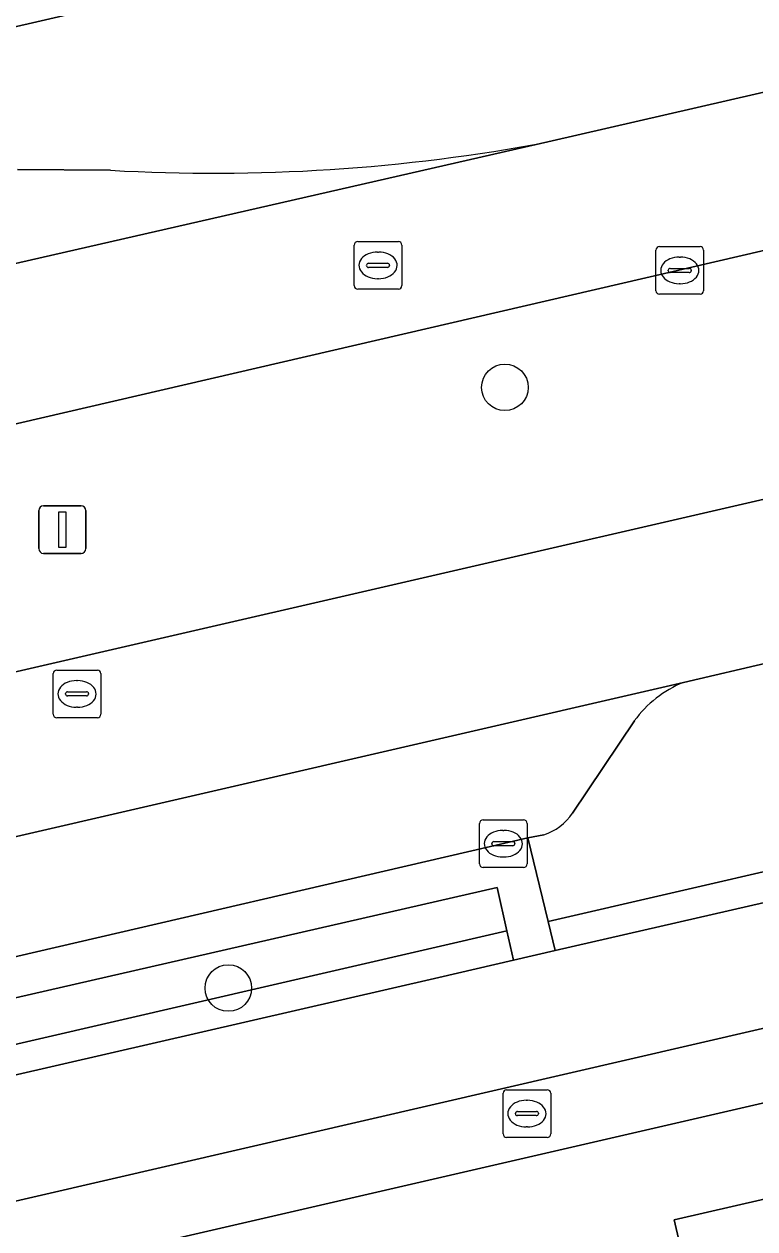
# Model space of a CAD drawing. Extents: x 156412 to 157779, y 382335 to 383768.
# Drawn here: x 156780.58 to 156795.93, y 382923.07 to 382948.39 of the extents above; entities that cross this region are included whole.
import ezdxf

# ---------------------------------------------------------------- set-up
doc = ezdxf.new("R2010")
doc.units = 0
for name, color, linetype in [('IMGEO_Berm_groen', 7, 'Continuous'), ('IMGEO_Boom', 7, 'Continuous'), ('IMGEO_Brandkraan', 7, 'Continuous'), ('IMGEO_Erf', 7, 'Continuous'), ('IMGEO_Fietspad_gesloten', 7, 'Continuous'), ('IMGEO_Groenvoorziening', 7, 'Continuous'), ('IMGEO_Haag', 7, 'Continuous'), ('IMGEO_Kolk', 7, 'Continuous'), ('IMGEO_Lichtmast', 7, 'Continuous'), ('IMGEO_OVBaan_gesloten', 7, 'Continuous'), ('IMGEO_Pand', 7, 'Continuous'), ('IMGEO_Parkeervlak_open', 7, 'Continuous'), ('IMGEO_Rijbaan_regionaal_gesloten', 7, 'Continuous'), ('IMGEO_Rioolput', 7, 'Continuous'), ('IMGEO_Voetpad_open', 7, 'Continuous')]:
    doc.layers.add(name, color=color, linetype=linetype)

msp = doc.modelspace()

# ---------------------------------------------------------------- linework, layer by layer
at = {"layer": 'IMGEO_Berm_groen'}
for points in [[(156791.582, 382945.908), (156800.991, 382948.075), (156803.718, 382948.695), (156802.647, 382953.479), (156801.108, 382953.123), (156786.064, 382949.639), (156783.248, 382948.991), (156722.017, 382934.891), (156732.146, 382935.52), (156770.193, 382944.295)], [(156802.928, 382939.975), (156805.571, 382940.585), (156804.396, 382945.536), (156802.141, 382944.974), (156801.715, 382944.946), (156796.626, 382943.745), (156774.357, 382938.587), (156714.192, 382924.699)], [(156780.442, 382945.328), (156782.395, 382945.314)], [(156711.629, 382924.18), (156699.533, 382917.637), (156710.418, 382919.581), (156715.524, 382920.493), (156727.381, 382922.7), (156734.281, 382924.139), (156802.928, 382939.975)], [(156791.493, 382931.35), (156791.163, 382931.286), (156791.587, 382929.532), (156807.234, 382933.144), (156806.293, 382937.335)], [(156806.293, 382937.335), (156803.711, 382936.72), (156794.431, 382934.555)], [(156793.398, 382933.746), (156792.1, 382931.808)]]:
    msp.add_lwpolyline(points, dxfattribs=at)
msp.add_lwpolyline([(156790.722, 382929.333), (156790.515, 382930.245), (156769.02, 382925.321), (156769.228, 382924.371)], close=True, dxfattribs=at)
for centre, radius, start, end in [((156784.562, 382983.147), 37.895, 266.7224, 280.6764), ((156795.342, 382932.327), 2.407, 112.2503, 143.8827), ((156791.119, 382932.477), 1.188, 288.3654, 325.7059)]:
    msp.add_arc(centre, radius, start, end, dxfattribs=at)
at = {"layer": 'IMGEO_Boom'}
for centre in [(156790.679, 382940.753), (156784.868, 382928.133)]:
    msp.add_circle(centre, 0.489, dxfattribs=at)
at = {"layer": 'IMGEO_Brandkraan'}
for p, q in [((156790.64, 382925.069), (156790.64, 382925.921)), ((156790.715, 382925.995), (156791.567, 382925.995)), ((156791.641, 382925.921), (156791.641, 382925.069)), ((156791.128, 382925.775), (156791.153, 382925.775)), ((156790.899, 382925.489), (156790.899, 382925.501)), ((156791.337, 382925.452), (156790.939, 382925.452)), ((156790.942, 382925.538), (156791.34, 382925.538)), ((156791.383, 382925.501), (156791.383, 382925.489)), ((156791.151, 382925.215), (156791.126, 382925.215)), ((156791.567, 382924.995), (156790.715, 382924.995))]:
    msp.add_line(p, q, dxfattribs=at)
for points in [[(156790.64, 382925.069), (156790.64, 382925.921)], [(156790.715, 382925.995), (156791.567, 382925.995)], [(156791.641, 382925.921), (156791.641, 382925.069)], [(156791.567, 382924.995), (156790.715, 382924.995)]]:
    msp.add_lwpolyline(points, dxfattribs=at)
for centre, radius, start, end in [((156790.717, 382925.919), 0.0765, 91.552, 178.448), ((156790.717, 382925.919), 0.0765, 91.552, 178.448), ((156791.565, 382925.919), 0.0765, 1.552, 88.448), ((156791.565, 382925.919), 0.0765, 1.552, 88.448), ((156790.939, 382925.498), 0.0403, 85.8775, 175.7526), ((156790.936, 382925.488), 0.0366, 178.938, 274.7102), ((156791.34, 382925.495), 0.043, 264.8664, 352.4533), ((156791.344, 382925.5), 0.0386, 1.7309, 96.639), ((156790.717, 382925.071), 0.0765, 181.552, 268.448), ((156790.717, 382925.071), 0.0765, 181.552, 268.448), ((156791.565, 382925.071), 0.0765, 271.552, 358.448), ((156791.565, 382925.071), 0.0765, 271.552, 358.448)]:
    msp.add_arc(centre, radius, start, end, dxfattribs=at)
for centre, major_axis, ratio, start_param, end_param in [((156791.127, 382925.495), (-0.387, 0.002), 0.722429, 4.712389, 7.853982), ((156791.152, 382925.495), (-0.39, 0.002), 0.717154, 1.570796, 4.712389)]:
    msp.add_ellipse(centre, major_axis=major_axis, ratio=ratio, start_param=start_param, end_param=end_param, dxfattribs=at)
at = {"layer": 'IMGEO_Erf'}
msp.add_lwpolyline([(156801.123, 382923.935), (156803.688, 382924.528), (156803.488, 382925.39), (156806.812, 382926.165), (156806.375, 382928.091), (156781.069, 382922.247), (156778.948, 382915.639), (156783.333, 382916.661), (156782.605, 382919.653), (156785.185, 382920.249), (156784.987, 382921.105), (156788.108, 382921.846), (156788.999, 382917.981), (156789.192, 382918.026), (156789.756, 382918.156), (156792.572, 382918.808), (156791.881, 382921.797), (156794.44, 382922.389), (156794.238, 382923.263), (156797.37, 382923.982), (156797.564, 382924.027), (156798.456, 382920.168), (156801.814, 382920.945)], close=True, dxfattribs=at)
at = {"layer": 'IMGEO_Fietspad_gesloten'}
for points in [[(156674.773, 382899.258), (156767.182, 382920.602), (156826.292, 382934.262), (156902.955, 382951.999), (156911.251, 382953.909), (156913.318, 382954.385), (156939.803, 382960.484), (156939.156, 382962.984), (156887.943, 382951.159), (156887.089, 382950.962), (156864.935, 382945.847), (156864.068, 382945.647), (156859.834, 382944.669), (156852.462, 382942.964), (156851.598, 382942.764), (156830.312, 382937.841), (156829.479, 382937.648), (156815.976, 382934.507), (156815.173, 382934.345)], [(156809.782, 382933.13), (156809.3, 382933.028), (156807.367, 382932.551), (156806.116, 382932.217), (156791.735, 382928.919), (156790.862, 382928.717), (156789.293, 382928.354), (156769.36, 382923.765), (156768.531, 382923.574), (156756.642, 382920.837), (156755.788, 382920.641), (156740.33, 382917.082), (156739.502, 382916.892), (156732.188, 382915.208), (156727.372, 382914.098), (156726.516, 382913.9), (156707.213, 382909.45), (156706.422, 382909.267), (156685.15, 382904.363), (156675.452, 382902.127), (156672.959, 382901.552), (156671.88, 382901.564), (156670.262, 382901.777)]]:
    msp.add_lwpolyline(points, dxfattribs=at)
at = {"layer": 'IMGEO_Groenvoorziening'}
for points in [[(156806.116, 382932.217), (156807.367, 382932.551), (156807.234, 382933.144), (156791.587, 382929.532), (156791.735, 382928.919)], [(156789.293, 382928.354), (156790.862, 382928.717), (156790.722, 382929.333), (156769.228, 382924.371), (156769.36, 382923.765)]]:
    msp.add_lwpolyline(points, close=True, dxfattribs=at)
at = {"layer": 'IMGEO_Haag'}
for points in [[(156807.234, 382933.144), (156791.587, 382929.532), (156791.735, 382928.919), (156806.116, 382932.217), (156807.367, 382932.551)], [(156790.722, 382929.333), (156769.228, 382924.371), (156769.36, 382923.765), (156789.293, 382928.354), (156790.862, 382928.717)]]:
    msp.add_lwpolyline(points, close=True, dxfattribs=at)
at = {"layer": 'IMGEO_Kolk'}
for p, q in [((156793.852, 382942.784), (156793.852, 382943.636)), ((156793.927, 382943.71), (156794.779, 382943.71)), ((156794.853, 382943.636), (156794.853, 382942.784)), ((156794.34, 382943.49), (156794.365, 382943.49)), ((156794.111, 382943.204), (156794.111, 382943.216)), ((156794.549, 382943.167), (156794.151, 382943.167)), ((156794.154, 382943.253), (156794.552, 382943.253)), ((156794.595, 382943.216), (156794.595, 382943.204)), ((156794.363, 382942.93), (156794.338, 382942.93)), ((156794.779, 382942.71), (156793.927, 382942.71)), ((156790.145, 382930.74), (156790.145, 382931.592)), ((156790.22, 382931.666), (156791.072, 382931.666)), ((156791.146, 382931.592), (156791.146, 382930.74)), ((156790.633, 382931.446), (156790.658, 382931.446)), ((156790.404, 382931.16), (156790.404, 382931.172)), ((156790.842, 382931.123), (156790.444, 382931.123)), ((156790.447, 382931.209), (156790.845, 382931.209)), ((156790.888, 382931.172), (156790.888, 382931.16)), ((156790.656, 382930.886), (156790.631, 382930.886)), ((156791.072, 382930.666), (156790.22, 382930.666))]:
    msp.add_line(p, q, dxfattribs=at)
for points in [[(156793.852, 382942.784), (156793.852, 382943.636)], [(156793.927, 382943.71), (156794.779, 382943.71)], [(156794.853, 382943.636), (156794.853, 382942.784)], [(156794.779, 382942.71), (156793.927, 382942.71)], [(156790.145, 382930.74), (156790.145, 382931.592)], [(156790.22, 382931.666), (156791.072, 382931.666)], [(156791.146, 382931.592), (156791.146, 382930.74)], [(156791.072, 382930.666), (156790.22, 382930.666)]]:
    msp.add_lwpolyline(points, dxfattribs=at)
for centre, radius, start, end in [((156793.929, 382943.634), 0.0765, 91.552, 178.448), ((156793.929, 382943.634), 0.0765, 91.552, 178.448), ((156794.777, 382943.634), 0.0765, 1.552, 88.448), ((156794.777, 382943.634), 0.0765, 1.552, 88.448), ((156794.151, 382943.213), 0.0403, 85.8775, 175.7526), ((156794.148, 382943.203), 0.0366, 178.938, 274.7102), ((156794.552, 382943.21), 0.043, 264.8664, 352.4533), ((156794.556, 382943.215), 0.0386, 1.7309, 96.639), ((156793.929, 382942.786), 0.0765, 181.552, 268.448), ((156793.929, 382942.786), 0.0765, 181.552, 268.448), ((156794.777, 382942.786), 0.0765, 271.552, 358.448), ((156794.777, 382942.786), 0.0765, 271.552, 358.448), ((156790.222, 382931.59), 0.0765, 91.552, 178.448), ((156790.222, 382931.59), 0.0765, 91.552, 178.448), ((156791.07, 382931.59), 0.0765, 1.552, 88.448), ((156791.07, 382931.59), 0.0765, 1.552, 88.448), ((156790.444, 382931.169), 0.0403, 85.8775, 175.7526), ((156790.441, 382931.159), 0.0366, 178.938, 274.7102), ((156790.845, 382931.166), 0.043, 264.8664, 352.4533), ((156790.849, 382931.171), 0.0386, 1.7309, 96.639), ((156790.222, 382930.742), 0.0765, 181.552, 268.448), ((156790.222, 382930.742), 0.0765, 181.552, 268.448), ((156791.07, 382930.742), 0.0765, 271.552, 358.448), ((156791.07, 382930.742), 0.0765, 271.552, 358.448)]:
    msp.add_arc(centre, radius, start, end, dxfattribs=at)
for centre, major_axis, ratio, start_param, end_param in [((156794.339, 382943.21), (-0.387, 0.002), 0.722429, 4.712389, 7.853982), ((156794.364, 382943.21), (-0.39, 0.002), 0.717154, 1.570796, 4.712389), ((156790.632, 382931.166), (-0.387, 0.002), 0.722429, 4.712389, 7.853982), ((156790.657, 382931.166), (-0.39, 0.002), 0.717154, 1.570796, 4.712389)]:
    msp.add_ellipse(centre, major_axis=major_axis, ratio=ratio, start_param=start_param, end_param=end_param, dxfattribs=at)
at = {"layer": 'IMGEO_Lichtmast'}
for p, q in [((156780.884, 382937.365), (156780.884, 382938.165)), ((156780.884, 382938.165), (156780.884, 382937.365)), ((156780.984, 382938.265), (156781.774, 382938.265)), ((156781.774, 382938.265), (156780.984, 382938.265)), ((156781.874, 382938.165), (156781.874, 382937.365)), ((156781.874, 382937.365), (156781.874, 382938.165)), ((156781.774, 382937.265), (156780.984, 382937.265)), ((156780.984, 382937.265), (156781.774, 382937.265))]:
    msp.add_line(p, q, dxfattribs=at)
msp.add_lwpolyline([(156781.304, 382938.14), (156781.454, 382938.14), (156781.454, 382937.39), (156781.304, 382937.39), (156781.304, 382938.14)], dxfattribs=at)
for centre, start, end in [((156780.984, 382938.165), 90, 180), ((156780.984, 382938.165), 90, 180), ((156781.774, 382938.165), 0, 90), ((156781.774, 382938.165), 360, 90), ((156780.984, 382937.365), 180, 270), ((156780.984, 382937.365), 180, 270), ((156781.774, 382937.365), 270, 0), ((156781.774, 382937.365), 270, 0)]:
    msp.add_arc(centre, 0.1, start, end, dxfattribs=at)
at = {"layer": 'IMGEO_OVBaan_gesloten'}
msp.add_lwpolyline([(156783.248, 382948.991), (156786.064, 382949.639), (156801.108, 382953.123), (156802.647, 382953.479), (156801.882, 382956.91), (156734.073, 382941.198), (156706.544, 382934.924), (156707.399, 382931.525), (156722.017, 382934.891)], close=True, dxfattribs=at)
at = {"layer": 'IMGEO_Pand'}
msp.add_lwpolyline([(156798.255, 382920.122), (156798.456, 382920.168), (156797.564, 382924.027), (156797.37, 382923.982), (156794.238, 382923.263), (156794.44, 382922.389), (156791.881, 382921.797), (156792.572, 382918.808), (156789.756, 382918.156), (156789.192, 382918.026), (156788.999, 382917.981), (156790.706, 382910.582), (156791.048, 382909.102), (156791.455, 382907.336), (156791.48, 382907.225), (156795.698, 382908.201), (156800.723, 382909.364), (156799.952, 382912.724)], close=True, dxfattribs=at)
at = {"layer": 'IMGEO_Parkeervlak_open'}
for points in [[(156794.431, 382934.555), (156763.94, 382927.511)], [(156792.1, 382931.808), (156793.398, 382933.746)], [(156767.866, 382925.88), (156767.971, 382925.913), (156791.163, 382931.286), (156791.493, 382931.35)]]:
    msp.add_lwpolyline(points, dxfattribs=at)
for centre, radius, start, end in [((156795.342, 382932.327), 2.407, 112.2503, 143.8827), ((156791.119, 382932.477), 1.188, 288.3654, 325.7059)]:
    msp.add_arc(centre, radius, start, end, dxfattribs=at)
at = {"layer": 'IMGEO_Rijbaan_regionaal_gesloten'}
for points in [[(156774.357, 382938.587), (156796.626, 382943.745), (156801.715, 382944.946), (156800.991, 382948.075), (156791.582, 382945.908), (156775.087, 382942.142), (156735.976, 382933.156), (156708.529, 382926.927), (156709.344, 382923.758)], [(156707.714, 382930.096), (156708.529, 382926.927), (156735.976, 382933.156), (156775.087, 382942.142), (156791.582, 382945.908)], [(156782.395, 382945.314), (156780.442, 382945.328)]]:
    msp.add_lwpolyline(points, dxfattribs=at)
msp.add_lwpolyline([(156759.614, 382926.551), (156763.94, 382927.511), (156794.431, 382934.555), (156803.711, 382936.72), (156802.928, 382939.975), (156734.281, 382924.139), (156727.381, 382922.7), (156715.524, 382920.493), (156710.418, 382919.581), (156711.264, 382916.292), (156723.625, 382918.503), (156730.342, 382919.906), (156734.842, 382920.826)], close=True, dxfattribs=at)
msp.add_arc((156784.562, 382983.147), 37.895, 266.7224, 280.6764, dxfattribs=at)
at = {"layer": 'IMGEO_Rioolput'}
for p, q in [((156787.513, 382942.89), (156787.513, 382943.742)), ((156787.588, 382943.816), (156788.44, 382943.816)), ((156788.514, 382943.742), (156788.514, 382942.89)), ((156788.001, 382943.596), (156788.026, 382943.596)), ((156787.772, 382943.31), (156787.772, 382943.322)), ((156788.21, 382943.273), (156787.812, 382943.273)), ((156787.815, 382943.359), (156788.213, 382943.359)), ((156788.256, 382943.322), (156788.256, 382943.31)), ((156788.024, 382943.036), (156787.999, 382943.036)), ((156788.44, 382942.816), (156787.588, 382942.816)), ((156781.264, 382934.812), (156782.116, 382934.812)), ((156781.189, 382933.886), (156781.189, 382934.738)), ((156781.677, 382934.592), (156781.702, 382934.592)), ((156782.19, 382934.738), (156782.19, 382933.886)), ((156781.448, 382934.306), (156781.448, 382934.318)), ((156781.886, 382934.269), (156781.488, 382934.269)), ((156781.491, 382934.355), (156781.889, 382934.355)), ((156781.932, 382934.318), (156781.932, 382934.306)), ((156781.7, 382934.032), (156781.675, 382934.032)), ((156782.116, 382933.812), (156781.264, 382933.812))]:
    msp.add_line(p, q, dxfattribs=at)
for points in [[(156787.513, 382942.89), (156787.513, 382943.742)], [(156787.588, 382943.816), (156788.44, 382943.816)], [(156788.514, 382943.742), (156788.514, 382942.89)], [(156788.44, 382942.816), (156787.588, 382942.816)], [(156781.264, 382934.812), (156782.116, 382934.812)], [(156781.189, 382933.886), (156781.189, 382934.738)], [(156782.19, 382934.738), (156782.19, 382933.886)], [(156782.116, 382933.812), (156781.264, 382933.812)]]:
    msp.add_lwpolyline(points, dxfattribs=at)
for centre, radius, start, end in [((156787.59, 382943.74), 0.0765, 91.552, 178.448), ((156787.59, 382943.74), 0.0765, 91.552, 178.448), ((156788.438, 382943.74), 0.0765, 1.552, 88.448), ((156788.438, 382943.74), 0.0765, 1.552, 88.448), ((156787.812, 382943.319), 0.0403, 85.8775, 175.7526), ((156787.809, 382943.309), 0.0366, 178.938, 274.7102), ((156788.213, 382943.316), 0.043, 264.8664, 352.4533), ((156788.217, 382943.321), 0.0386, 1.7309, 96.639), ((156787.59, 382942.892), 0.0765, 181.552, 268.448), ((156787.59, 382942.892), 0.0765, 181.552, 268.448), ((156788.438, 382942.892), 0.0765, 271.552, 358.448), ((156788.438, 382942.892), 0.0765, 271.552, 358.448), ((156781.266, 382934.736), 0.0765, 91.552, 178.448), ((156781.266, 382934.736), 0.0765, 91.552, 178.448), ((156782.114, 382934.736), 0.0765, 1.552, 88.448), ((156782.114, 382934.736), 0.0765, 1.552, 88.448), ((156781.488, 382934.315), 0.0403, 85.8775, 175.7526), ((156781.485, 382934.305), 0.0366, 178.938, 274.7102), ((156781.889, 382934.312), 0.043, 264.8664, 352.4533), ((156781.893, 382934.317), 0.0386, 1.7309, 96.639), ((156781.266, 382933.888), 0.0765, 181.552, 268.448), ((156781.266, 382933.888), 0.0765, 181.552, 268.448), ((156782.114, 382933.888), 0.0765, 271.552, 358.448), ((156782.114, 382933.888), 0.0765, 271.552, 358.448)]:
    msp.add_arc(centre, radius, start, end, dxfattribs=at)
for centre, major_axis, ratio, start_param, end_param in [((156788, 382943.316), (-0.387, 0.002), 0.722429, 4.712389, 7.853982), ((156788.025, 382943.316), (-0.39, 0.002), 0.717154, 1.570796, 4.712389), ((156781.676, 382934.312), (-0.387, 0.002), 0.722429, 4.712389, 7.853982), ((156781.701, 382934.312), (-0.39, 0.002), 0.717154, 1.570796, 4.712389)]:
    msp.add_ellipse(centre, major_axis=major_axis, ratio=ratio, start_param=start_param, end_param=end_param, dxfattribs=at)
at = {"layer": 'IMGEO_Voetpad_open'}
for points in [[(156903.296, 382950.523), (156904.698, 382950.847), (156910.458, 382952.176), (156911.592, 382952.432), (156911.251, 382953.909), (156902.955, 382951.999), (156826.292, 382934.262), (156767.182, 382920.602), (156674.773, 382899.258)], [(156673.213, 382897.345), (156682.265, 382899.418), (156684.12, 382899.829), (156774.309, 382920.694), (156774.651, 382920.773), (156774.992, 382920.852), (156776.018, 382921.089), (156779.301, 382921.834), (156780.385, 382922.087), (156781.069, 382922.247), (156806.375, 382928.091), (156824.938, 382932.403), (156827.589, 382932.999), (156827.978, 382933.083), (156828.922, 382933.312), (156903.296, 382950.523)]]:
    msp.add_lwpolyline(points, dxfattribs=at)
msp.add_lwpolyline([(156768.531, 382923.574), (156769.36, 382923.765), (156769.228, 382924.371), (156769.02, 382925.321), (156790.515, 382930.245), (156790.722, 382929.333), (156790.862, 382928.717), (156791.735, 382928.919), (156791.587, 382929.532), (156791.163, 382931.286), (156767.971, 382925.913), (156768.386, 382924.177)], close=True, dxfattribs=at)

doc.saveas('drawing.dxf')
